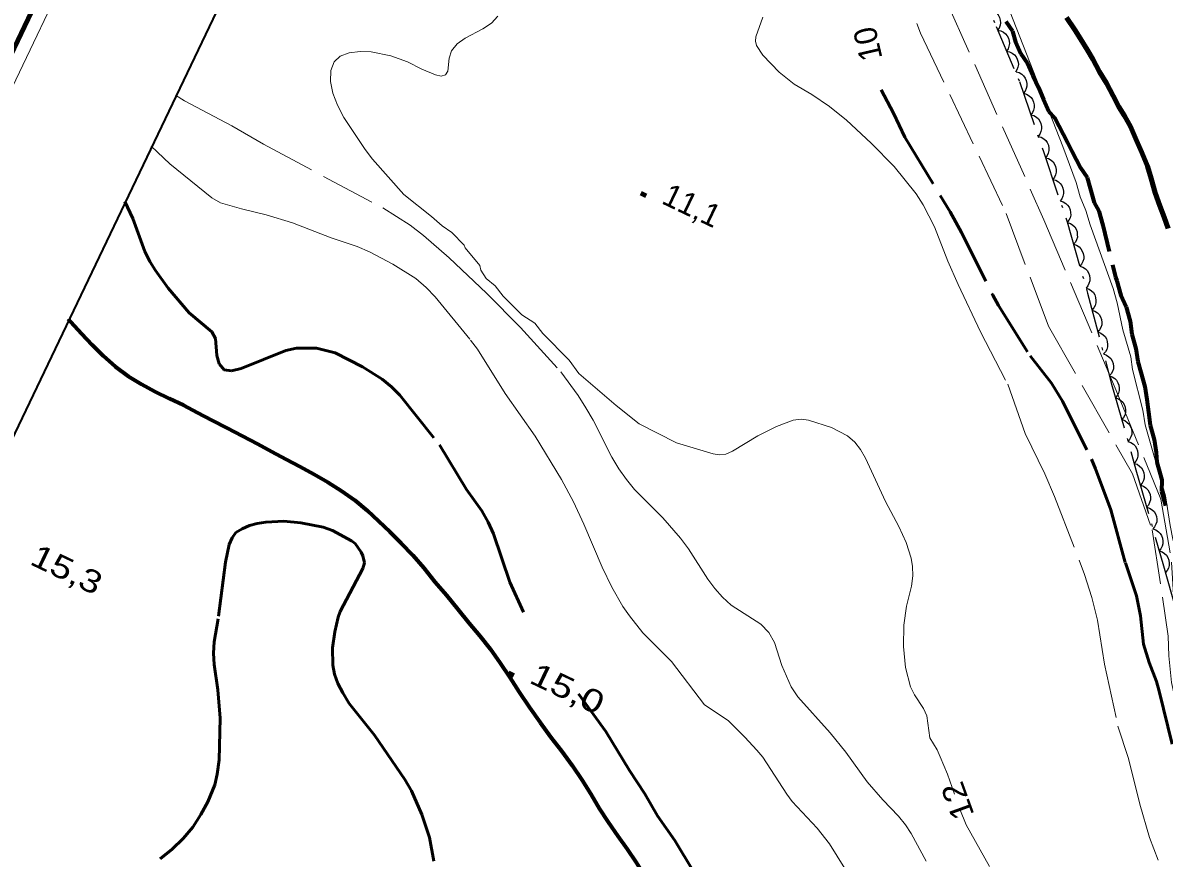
# Model space of a CAD drawing. Extents: x 356765 to 358572, y 5103174 to 5104650.
# Drawn here: x 356830 to 356905.2, y 5103937.4 to 5103992.5 of the extents above; entities that cross this region are included whole.
import ezdxf
from ezdxf.enums import TextEntityAlignment as Align

# ---------------------------------------------------------------- set-up
doc = ezdxf.new("R2010")
doc.units = 0
doc.header["$LTSCALE"] = 0.6
for name, pattern in [('DOT_DASHED', [7.7, 5, -1.2, 0.3, -1.2]), ('LONG_DASHED', [7.5, 6, -1.5]), ('MEDIUM_DASHED', [4.5, 3, -1.5])]:
    doc.linetypes.add(name, pattern=pattern)
for name, color, linetype, lineweight in [('1', 7, 'Continuous', 53), ('2', 7, 'Continuous', 13), ('22', 7, 'Continuous', 35), ('3', 7, 'Continuous', 140), ('4', 7, 'Continuous', 90), ('44', 7, 'Continuous', 25), ('60', 7, 'Continuous', 13), ('7', 7, 'MEDIUM_DASHED', 70)]:
    doc.layers.add(name, color=color, linetype=linetype, lineweight=lineweight)

msp = doc.modelspace()

# ---------------------------------------------------------------- linework, layer by layer
at = {"layer": '1', "linetype": 'LONG_DASHED'}
for points in [[(356886.58, 5103988.09), (356887.39, 5103986.55), (356888.14, 5103984.96), (356891.12, 5103980.03), (356891.87, 5103978.68), (356893.93, 5103974.54), (356894.32, 5103973.86), (356896.39, 5103970.53), (356897.81, 5103968.74), (356898.53, 5103967.55), (356900.45, 5103963.71), (356900.72, 5103963.09), (356901.73, 5103960.37), (356902.68, 5103956.88), (356903.42, 5103954.69), (356903.67, 5103953.37), (356903.88, 5103951.51), (356904.25, 5103950.3), (356904.73, 5103949.05), (356904.92, 5103948.4), (356905.94, 5103944.19)], [(356836.67, 5103980.73), (356837.21, 5103979.59), (356838, 5103977.43), (356838.32, 5103976.76), (356838.7, 5103976.16), (356839.54, 5103975), (356840.92, 5103973.38), (356842.41, 5103972.13), (356842.65, 5103971.68), (356842.74, 5103970.55), (356842.9, 5103970.01), (356843.23, 5103969.62), (356843.71, 5103969.55), (356844.35, 5103969.71), (356847.29, 5103970.88), (356848, 5103971.05), (356849.32, 5103971.04), (356850.56, 5103970.74), (356852.36, 5103969.82), (356853.65, 5103968.99), (356854.26, 5103968.49), (356854.81, 5103967.93), (356857.44, 5103964.67), (356859.22, 5103961.72), (356860.22, 5103960.3), (356860.65, 5103959.57), (356861, 5103958.79), (356862.08, 5103955.61), (356862.98, 5103953.62)], [(356857.06, 5103937.18), (356856.78, 5103938.76), (356856.28, 5103940.26), (356855.58, 5103941.82), (356855.16, 5103942.58), (356853.16, 5103945.5), (356851.47, 5103947.59), (356851.05, 5103948.29), (356850.74, 5103948.92), (356850.52, 5103949.53), (356850.41, 5103950.13), (356850.38, 5103951.26), (356850.53, 5103952.32), (356850.76, 5103953.28), (356850.88, 5103953.66), (356852.38, 5103956.51), (356852.48, 5103956.87), (356852.38, 5103957.33), (356852.26, 5103957.58), (356851.88, 5103958.15), (356851.64, 5103958.33), (356850.38, 5103959), (356849.76, 5103959.22), (356848.3, 5103959.51), (356847.16, 5103959.62), (356845.98, 5103959.55), (356845.41, 5103959.47), (356844.91, 5103959.34), (356844.43, 5103959.13), (356844.01, 5103958.88), (356843.76, 5103958.53), (356843.56, 5103958.08), (356843.32, 5103956.92), (356842.83, 5103953.18), (356842.57, 5103951.67), (356842.53, 5103950.92), (356842.58, 5103950.16), (356842.82, 5103948.49), (356842.97, 5103946.63), (356842.91, 5103943.88), (356842.78, 5103942.93), (356842.61, 5103942.22), (356842.16, 5103941.11), (356841.7, 5103940.26), (356841.16, 5103939.44), (356840.52, 5103938.68), (356839.81, 5103937.97), (356839, 5103937.34)], [(356866.61, 5103948.23), (356868.42, 5103945.75), (356869.96, 5103943.18), (356870.99, 5103941.63), (356871.81, 5103940.17), (356872.95, 5103938.55), (356874.2, 5103936.51)]]:
    msp.add_lwpolyline(points, dxfattribs=at)
at = {"layer": '2', "linetype": 'LONG_DASHED'}
for points in [[(356864.64, 5104039.12), (356864.78, 5104038.93), (356871.41, 5104028.67), (356878.44, 5104018.03), (356884.22, 5104007.61), (356890.91, 5103993.87), (356897.31, 5103979.51), (356902.18, 5103967.99), (356905.03, 5103961.08), (356905.73, 5103956.92), (356906.05, 5103951.45), (356907.04, 5103946.26), (356907.65, 5103944.38), (356908.61, 5103941.88), (356909.24, 5103940.54), (356910.06, 5103938.2), (356910.5, 5103936.09)], [(356863.64, 5104037.05), (356868.51, 5104030.25), (356874.49, 5104021.45), (356878.9, 5104014.17), (356882.28, 5104007.58), (356885.58, 5104000.83), (356889.17, 5103991.84), (356894.82, 5103979.94)], [(356861.29, 5103992.95), (356860.86, 5103992.49), (356860.3, 5103992.11)], [(356878.77, 5103992.88), (356878.31, 5103991.58), (356878.29, 5103991.3), (356878.35, 5103991.01), (356878.77, 5103990.38), (356879.84, 5103989.26), (356880.84, 5103988.47), (356882, 5103987.79), (356883.16, 5103986.99), (356884.29, 5103986.08), (356885.91, 5103984.58), (356887.44, 5103983.03), (356888.89, 5103981.23), (356889.35, 5103980.51), (356890.1, 5103979.04), (356890.96, 5103976.79), (356891.66, 5103975.24), (356893.13, 5103972.13), (356894.92, 5103968.66), (356896.06, 5103965.41), (356897.36, 5103962.75), (356898.01, 5103961.26), (356899.99, 5103956.11), (356900.46, 5103954.59), (356900.85, 5103953.09), (356901.3, 5103950.19), (356902.19, 5103946.09), (356902.89, 5103943.96), (356903.64, 5103940.94), (356904.28, 5103938.74), (356904.84, 5103937.26)], [(356860.3, 5103992.11), (356859.13, 5103991.51), (356858.6, 5103991.13), (356858.23, 5103990.66), (356858.07, 5103990.19), (356857.98, 5103989.32), (356857.84, 5103989.07), (356857.54, 5103989), (356857.17, 5103989.07), (356856.27, 5103989.46), (356855.32, 5103989.94), (356854.22, 5103990.33), (356852.92, 5103990.59), (356852.2, 5103990.61), (356851.48, 5103990.54), (356850.88, 5103990.32), (356850.48, 5103989.94), (356850.26, 5103989.36), (356850.24, 5103988.65), (356850.4, 5103987.88), (356850.7, 5103987.07), (356851.12, 5103986.26), (356852.53, 5103984.16), (356853.01, 5103983.51), (356855.08, 5103981.18), (356856.92, 5103979.73), (356857.61, 5103979.11), (356858.24, 5103978.67), (356859.06, 5103977.84), (356859.13, 5103977.67), (356860.09, 5103976.5), (356860.16, 5103976.18), (356860.52, 5103975.65), (356861.11, 5103975.15), (356861.63, 5103974.48), (356862.86, 5103973.25), (356863.73, 5103972.69), (356864.25, 5103972.01), (356865.99, 5103970.26), (356866.62, 5103969.36), (356869.1, 5103967.26), (356870.61, 5103966.05), (356873.07, 5103964.8), (356875.48, 5103964.08), (356875.9, 5103964), (356876.33, 5103964.05), (356876.77, 5103964.25), (356878.43, 5103965.25), (356879.67, 5103965.88), (356880.77, 5103966.29), (356881.29, 5103966.36), (356881.77, 5103966.3), (356883.3, 5103965.8), (356884.35, 5103965.26), (356884.83, 5103964.84), (356885.2, 5103964.36), (356885.53, 5103963.79), (356886.85, 5103960.92), (356887.74, 5103959.28), (356888.21, 5103958.21), (356888.55, 5103957.19), (356888.64, 5103956.63), (356888.66, 5103956.01), (356888.57, 5103955.33), (356888.25, 5103954.01), (356888.07, 5103952.76), (356888.04, 5103951.36), (356888.18, 5103949.96), (356888.5, 5103948.7), (356888.76, 5103948.17), (356889.37, 5103947.26), (356889.58, 5103946.78), (356889.79, 5103945.32), (356890.27, 5103944.53), (356890.47, 5103944.07), (356890.95, 5103942.94), (356891.4, 5103941.61)], [(356840.02, 5103987.73), (356840.62, 5103987.37), (356843.74, 5103985.72), (356845.82, 5103984.5), (356853.69, 5103980.3), (356855.5, 5103979.15), (356856.38, 5103978.48), (356858.08, 5103977.01), (356860.54, 5103974.68), (356862.78, 5103972.4), (356865.44, 5103969.49), (356866.58, 5103967.92), (356867.08, 5103967.11), (356867.57, 5103966.28), (356868.81, 5103963.84), (356869.27, 5103963.08), (356869.78, 5103962.38), (356870.3, 5103961.71), (356872.18, 5103959.84), (356873.34, 5103958.51), (356873.87, 5103957.79), (356875.14, 5103955.79), (356875.59, 5103955.18), (356876.1, 5103954.62), (356876.68, 5103954.09), (356878.64, 5103952.83), (356879.16, 5103952.28), (356879.53, 5103951.62), (356880.02, 5103950.11), (356880.63, 5103948.69), (356881.07, 5103948.04), (356883.2, 5103945.66), (356884.24, 5103944.38), (356885.64, 5103942.43), (356886.68, 5103941.24), (356887.72, 5103940.16), (356888.18, 5103939.59), (356888.55, 5103939.01), (356889.54, 5103937.19)], [(356838.41, 5103984.37), (356839.64, 5103983.21), (356842.41, 5103980.97), (356842.98, 5103980.63), (356844.38, 5103980.23), (356846, 5103979.84), (356847.74, 5103979.32), (356850.3, 5103978.33), (356852, 5103977.75), (356852.82, 5103977.41), (356854.36, 5103976.59), (356855.88, 5103975.63), (356856.56, 5103975.05), (356857.16, 5103974.43), (356859.48, 5103971.57), (356859.94, 5103970.98), (356861.77, 5103968.04), (356863.74, 5103965.24), (356865.48, 5103962.38), (356866.27, 5103960.91), (356866.96, 5103959.43), (356868.17, 5103956.59), (356868.81, 5103955.26), (356869.54, 5103953.99), (356869.96, 5103953.38), (356870.86, 5103952.26), (356872.73, 5103950.37), (356874.92, 5103947.5), (356876.16, 5103946.7), (356876.49, 5103946.44), (356877.58, 5103945.38), (356878.38, 5103944.51), (356878.76, 5103944.05), (356880.34, 5103941.62), (356880.71, 5103941.13), (356882.35, 5103939.36), (356883.17, 5103938.33), (356884.67, 5103935.88)], [(356894.82, 5103979.94), (356897.6, 5103972.49), (356903.14, 5103962.75), (356904.45, 5103959.05), (356905.51, 5103952.04), (356905.54, 5103950.74), (356905.73, 5103948.98), (356906.56, 5103945.19), (356907.09, 5103943.32), (356908.84, 5103939.29), (356909.32, 5103937)], [(356891.76, 5103940.62), (356892.18, 5103939.58), (356893.71, 5103936.84)]]:
    msp.add_lwpolyline(points, dxfattribs=at)
at = {"layer": '2'}
msp.add_lwpolyline([(356912.18, 5103936.61), (356911.1, 5103939.29), (356909.98, 5103942.98), (356909.67, 5103943.84), (356907.82, 5103951), (356907.01, 5103953.83), (356906.63, 5103955.62), (356905.82, 5103958.44), (356905.63, 5103959.34), (356905.33, 5103961.29), (356903.99, 5103965.99), (356903.84, 5103966.96), (356903.14, 5103969.63), (356903.03, 5103970.48), (356902.52, 5103972.25), (356902.14, 5103974.04), (356901.87, 5103974.98), (356900.35, 5103979.19), (356900.08, 5103980.13), (356899.69, 5103981.04), (356899.43, 5103981.98), (356898.56, 5103984.34), (356894.83, 5103993.83)], dxfattribs=at)
at = {"layer": '22', "linetype": 'LONG_DASHED', "lineweight": 70}
for points in [[(356832.95, 5103972.97), (356833.12, 5103972.78), (356833.82, 5103972.01), (356834.52, 5103971.26), (356835.25, 5103970.54), (356836.04, 5103969.83), (356836.89, 5103969.2), (356837.77, 5103968.67), (356838.66, 5103968.18), (356839.6, 5103967.73), (356840.54, 5103967.29), (356841.46, 5103966.8), (356842.41, 5103966.3), (356843.41, 5103965.78), (356844.42, 5103965.25), (356845.43, 5103964.72), (356846.36, 5103964.22), (356847.3, 5103963.72), (356848.23, 5103963.23), (356849.14, 5103962.73), (356850.07, 5103962.2), (356850.98, 5103961.63), (356851.85, 5103961.01), (356852.66, 5103960.34), (356853.42, 5103959.63), (356854.15, 5103958.92), (356854.91, 5103958.18), (356855.67, 5103957.38), (356856.41, 5103956.55), (356857.14, 5103955.63), (356857.89, 5103954.74), (356858.65, 5103953.82), (356859.38, 5103952.91), (356860.09, 5103952.05), (356860.77, 5103951.19), (356861.43, 5103950.26), (356862.08, 5103949.3), (356862.7, 5103948.34), (356863.38, 5103947.33), (356864.07, 5103946.34), (356864.77, 5103945.4), (356865.49, 5103944.46), (356866.18, 5103943.5), (356866.83, 5103942.55), (356867.41, 5103941.61), (356867.98, 5103940.66), (356868.57, 5103939.76), (356869.2, 5103938.84), (356869.82, 5103937.98)], [(356869.82, 5103937.98), (356870.42, 5103937.11), (356870.95, 5103936.22), (356871.44, 5103935.3), (356871.95, 5103934.34), (356872.44, 5103933.41), (356872.93, 5103932.45), (356873.38, 5103931.53), (356873.79, 5103930.59), (356874.15, 5103929.68), (356874.54, 5103928.78), (356874.92, 5103927.92), (356875.32, 5103927.05), (356875.64, 5103926.43)]]:
    msp.add_lwpolyline(points, dxfattribs=at)
at = {"layer": '3'}
for p, q in [((356870.72, 5103981.27), (356871.08, 5103981.1)), ((356861.98, 5103949.62), (356862.34, 5103949.45))]:
    msp.add_line(p, q, dxfattribs=at)
at = {"layer": '4'}
msp.add_lwpolyline([(356898.8, 5103992.86), (356899.35, 5103992.06), (356899.71, 5103991.46), (356900.18, 5103990.71), (356900.54, 5103990.11), (356900.97, 5103989.28), (356901.44, 5103988.52), (356901.87, 5103987.69), (356902.26, 5103986.97), (356902.62, 5103986.38), (356903.02, 5103985.66), (356903.41, 5103984.75), (356903.76, 5103983.96), (356904.15, 5103983.06), (356904.38, 5103982.23), (356904.65, 5103981.29), (356904.96, 5103980.43), (356905.24, 5103979.68), (356905.51, 5103978.93)], dxfattribs=at)
at = {"layer": '44', "linetype": 'DOT_DASHED'}
msp.add_lwpolyline([(356864.23, 5104038.28), (356864.27, 5104038.16), (356865.32, 5104035.79), (356868.46, 5104031.47), (356873.32, 5104025.61), (356876.34, 5104022.14), (356878.62, 5104019.49), (356880.6, 5104017), (356882.58, 5104014.51), (356884.9, 5104010.85), (356886.76, 5104007.44), (356889.05, 5104003.01), (356890.61, 5103999.77), (356892.54, 5103996.13), (356894.15, 5103992.27), (356895.69, 5103988.64), (356897.27, 5103984.01), (356898.84, 5103979.38), (356900.18, 5103974.68), (356901.77, 5103968.66), (356903.38, 5103963.02), (356905.19, 5103956.68), (356906.46, 5103952.22)], dxfattribs=at)
at = {"layer": '44'}
for points in [[(356893.68, 5103993.41), (356893.88, 5103993.37), (356894.06, 5103993.27), (356894.19, 5103993.17), (356894.3, 5103993.03), (356894.38, 5103992.87), (356894.43, 5103992.68), (356894.45, 5103992.52), (356894.42, 5103992.35), (356894.35, 5103992.17), (356894.25, 5103992.02)], [(356894.25, 5103992.02), (356894.46, 5103991.98), (356894.64, 5103991.89), (356894.77, 5103991.79), (356894.88, 5103991.65), (356894.97, 5103991.49), (356895.01, 5103991.3), (356895.03, 5103991.14), (356895, 5103990.97), (356894.94, 5103990.8), (356894.84, 5103990.64)], [(356894.84, 5103990.64), (356895.04, 5103990.6), (356895.22, 5103990.51), (356895.36, 5103990.41), (356895.47, 5103990.27), (356895.55, 5103990.11), (356895.6, 5103989.92), (356895.62, 5103989.76), (356895.59, 5103989.59), (356895.52, 5103989.41), (356895.43, 5103989.26)], [(356895.47, 5103989.28), (356895.67, 5103989.23), (356895.85, 5103989.12), (356895.97, 5103989.01), (356896.07, 5103988.87), (356896.14, 5103988.7), (356896.17, 5103988.51), (356896.18, 5103988.34), (356896.14, 5103988.17), (356896.06, 5103988), (356895.96, 5103987.86)], [(356895.96, 5103987.86), (356896.16, 5103987.81), (356896.33, 5103987.7), (356896.46, 5103987.59), (356896.55, 5103987.45), (356896.63, 5103987.28), (356896.66, 5103987.09), (356896.67, 5103986.92), (356896.62, 5103986.75), (356896.55, 5103986.59), (356896.44, 5103986.44)], [(356896.44, 5103986.44), (356896.64, 5103986.39), (356896.81, 5103986.28), (356896.94, 5103986.17), (356897.04, 5103986.03), (356897.11, 5103985.86), (356897.14, 5103985.67), (356897.15, 5103985.51), (356897.11, 5103985.33), (356897.03, 5103985.17), (356896.92, 5103985.02)], [(356896.92, 5103985.02), (356897.13, 5103984.97), (356897.3, 5103984.86), (356897.43, 5103984.75), (356897.52, 5103984.61), (356897.6, 5103984.44), (356897.63, 5103984.25), (356897.64, 5103984.09), (356897.59, 5103983.92), (356897.52, 5103983.75), (356897.41, 5103983.6)], [(356897.41, 5103983.6), (356897.61, 5103983.55), (356897.78, 5103983.44), (356897.91, 5103983.33), (356898.01, 5103983.19), (356898.08, 5103983.02), (356898.11, 5103982.83), (356898.12, 5103982.66), (356898.07, 5103982.49), (356898, 5103982.32), (356897.89, 5103982.18)], [(356897.89, 5103982.18), (356898.09, 5103982.13), (356898.26, 5103982.02), (356898.39, 5103981.91), (356898.49, 5103981.77), (356898.56, 5103981.6), (356898.59, 5103981.41), (356898.6, 5103981.24), (356898.56, 5103981.07), (356898.48, 5103980.9), (356898.37, 5103980.76)], [(356898.37, 5103980.76), (356898.57, 5103980.71), (356898.75, 5103980.6), (356898.87, 5103980.49), (356898.97, 5103980.34), (356899.04, 5103980.18), (356899.07, 5103979.99), (356899.08, 5103979.82), (356899.04, 5103979.65), (356898.96, 5103979.48), (356898.85, 5103979.34)], [(356898.85, 5103979.34), (356899.05, 5103979.27), (356899.22, 5103979.16), (356899.34, 5103979.05), (356899.43, 5103978.89), (356899.49, 5103978.72), (356899.51, 5103978.53), (356899.52, 5103978.37), (356899.46, 5103978.2), (356899.38, 5103978.04), (356899.26, 5103977.9)], [(356899.26, 5103977.9), (356899.46, 5103977.83), (356899.63, 5103977.72), (356899.75, 5103977.6), (356899.84, 5103977.45), (356899.9, 5103977.28), (356899.93, 5103977.09), (356899.93, 5103976.93), (356899.87, 5103976.76), (356899.79, 5103976.59), (356899.67, 5103976.45)], [(356899.67, 5103976.45), (356899.87, 5103976.39), (356900.04, 5103976.27), (356900.16, 5103976.16), (356900.25, 5103976.01), (356900.32, 5103975.84), (356900.34, 5103975.65), (356900.34, 5103975.48), (356900.28, 5103975.32), (356900.2, 5103975.15), (356900.09, 5103975.01)], [(356900.09, 5103975.01), (356900.29, 5103974.94), (356900.45, 5103974.82), (356900.57, 5103974.71), (356900.66, 5103974.56), (356900.72, 5103974.38), (356900.74, 5103974.19), (356900.74, 5103974.03), (356900.68, 5103973.86), (356900.59, 5103973.7), (356900.47, 5103973.56)], [(356900.47, 5103973.56), (356900.67, 5103973.49), (356900.84, 5103973.37), (356900.96, 5103973.26), (356901.04, 5103973.11), (356901.1, 5103972.93), (356901.12, 5103972.74), (356901.12, 5103972.58), (356901.06, 5103972.41), (356900.98, 5103972.25), (356900.86, 5103972.11)], [(356900.86, 5103972.11), (356901.06, 5103972.04), (356901.22, 5103971.92), (356901.34, 5103971.81), (356901.43, 5103971.66), (356901.49, 5103971.48), (356901.51, 5103971.29), (356901.5, 5103971.13), (356901.45, 5103970.96), (356901.36, 5103970.8), (356901.24, 5103970.66)], [(356901.24, 5103970.66), (356901.44, 5103970.59), (356901.6, 5103970.47), (356901.72, 5103970.36), (356901.81, 5103970.21), (356901.87, 5103970.03), (356901.89, 5103969.84), (356901.89, 5103969.68), (356901.83, 5103969.51), (356901.74, 5103969.35), (356901.62, 5103969.21)], [(356901.61, 5103969.21), (356901.81, 5103969.14), (356901.98, 5103969.03), (356902.1, 5103968.92), (356902.19, 5103968.76), (356902.26, 5103968.59), (356902.28, 5103968.4), (356902.28, 5103968.24), (356902.22, 5103968.07), (356902.14, 5103967.91), (356902.02, 5103967.77)], [(356902.02, 5103967.77), (356902.22, 5103967.7), (356902.39, 5103967.59), (356902.51, 5103967.47), (356902.6, 5103967.32), (356902.67, 5103967.15), (356902.69, 5103966.96), (356902.69, 5103966.8), (356902.64, 5103966.63), (356902.55, 5103966.46), (356902.44, 5103966.33)], [(356902.44, 5103966.33), (356902.64, 5103966.26), (356902.8, 5103966.14), (356902.92, 5103966.03), (356903.01, 5103965.88), (356903.08, 5103965.71), (356903.1, 5103965.52), (356903.1, 5103965.35), (356903.05, 5103965.19), (356902.96, 5103965.02), (356902.85, 5103964.88)], [(356902.85, 5103964.88), (356903.05, 5103964.82), (356903.21, 5103964.7), (356903.33, 5103964.59), (356903.42, 5103964.44), (356903.49, 5103964.27), (356903.51, 5103964.07), (356903.51, 5103963.91), (356903.46, 5103963.74), (356903.38, 5103963.58), (356903.26, 5103963.44)], [(356903.26, 5103963.44), (356903.46, 5103963.38), (356903.62, 5103963.26), (356903.75, 5103963.15), (356903.84, 5103963), (356903.9, 5103962.82), (356903.92, 5103962.63), (356903.92, 5103962.47), (356903.87, 5103962.3), (356903.79, 5103962.14), (356903.67, 5103962)], [(356903.67, 5103962), (356903.87, 5103961.93), (356904.04, 5103961.82), (356904.16, 5103961.7), (356904.25, 5103961.55), (356904.31, 5103961.38), (356904.34, 5103961.19), (356904.34, 5103961.03), (356904.28, 5103960.86), (356904.2, 5103960.69), (356904.08, 5103960.56)], [(356904.08, 5103960.56), (356904.28, 5103960.49), (356904.45, 5103960.37), (356904.57, 5103960.26), (356904.66, 5103960.11), (356904.73, 5103959.94), (356904.75, 5103959.75), (356904.75, 5103959.58), (356904.69, 5103959.42), (356904.61, 5103959.25), (356904.5, 5103959.11)], [(356904.5, 5103959.11), (356904.69, 5103959.05), (356904.86, 5103958.93), (356904.98, 5103958.82), (356905.07, 5103958.67), (356905.14, 5103958.5), (356905.16, 5103958.31), (356905.16, 5103958.14), (356905.11, 5103957.97), (356905.02, 5103957.81), (356904.91, 5103957.67)], [(356904.91, 5103957.67), (356905.11, 5103957.61), (356905.27, 5103957.49), (356905.39, 5103957.38), (356905.48, 5103957.23), (356905.55, 5103957.05), (356905.57, 5103956.86), (356905.57, 5103956.7), (356905.52, 5103956.53), (356905.43, 5103956.37), (356905.32, 5103956.23)]]:
    msp.add_lwpolyline(points, dxfattribs=at)
at = {"layer": '60', "lineweight": 158}
msp.add_lwpolyline([(356765.24, 5103856.84), (358192.2, 5103173.84), (358571.69, 5103966.7), (357144.73, 5104649.7)], close=True, dxfattribs=at)
at = {"layer": '60'}
msp.add_lwpolyline([(356766.57, 5103857.31), (358191.72, 5103175.17), (358570.35, 5103966.23), (357145.2, 5104648.37)], close=True, dxfattribs=at)
at = {"layer": '60', "lineweight": 35}
msp.add_lwpolyline([(356779.89, 5103862.01), (357952.48, 5103300.77), (358322.47, 5104073.79), (357149.88, 5104635.03)], close=True, dxfattribs=at)
at = {"layer": '7'}
msp.add_lwpolyline([(356894.8, 5103992.61), (356895.24, 5103991.97), (356895.44, 5103991.26), (356895.79, 5103990.47), (356896.23, 5103989.83), (356896.58, 5103989.04), (356896.94, 5103988.25), (356897.29, 5103987.46), (356897.64, 5103986.67), (356898.01, 5103986.27), (356898.3, 5103985.72), (356898.58, 5103985.16), (356898.87, 5103984.61), (356899.15, 5103984.05), (356899.44, 5103983.5), (356899.73, 5103982.94), (356900.16, 5103982.3), (356900.36, 5103981.6), (356900.63, 5103980.66), (356900.92, 5103980.1), (356901.19, 5103979.16), (356902.04, 5103975.72), (356902.11, 5103975.49), (356902.38, 5103974.55), (356902.73, 5103973.76), (356903, 5103972.82), (356903.11, 5103971.96), (356903.38, 5103971.02), (356903.5, 5103970.16), (356903.7, 5103969.46), (356903.97, 5103968.52), (356904.09, 5103967.66), (356904.2, 5103966.81), (356904.32, 5103965.95), (356904.59, 5103965.01), (356904.71, 5103964.15), (356904.75, 5103963.53), (356904.89, 5103963.06), (356905.09, 5103962.36), (356905.06, 5103961.59), (356905.32, 5103960.65)], dxfattribs=at)

# ---------------------------------------------------------------- texts
at = {"layer": '1'}
msp.add_text('10', height=1.5, rotation=103.073, dxfattribs=at).set_placement((356886.4122, 5103991.2804), align=Align.CENTER)
at = {"layer": '2', "width": 1.1}
msp.add_text('12', height=1.5, rotation=109.983, dxfattribs=at).set_placement((356892.3168, 5103941.4137), align=Align.CENTER)
at = {"layer": '3'}
msp.add_text('11,1   ', height=1.5, rotation=334.423, dxfattribs=at).set_placement((356872.01, 5103980.63))
for s, width, p in [('15,3   ', 1.25, (356830.33, 5103956.82)), ('15,0   ', 1.3, (356863.27, 5103949))]:
    msp.add_text(s, height=1.5, rotation=334.423, dxfattribs=dict(at, width=width)).set_placement(p)

doc.saveas('drawing.dxf')
